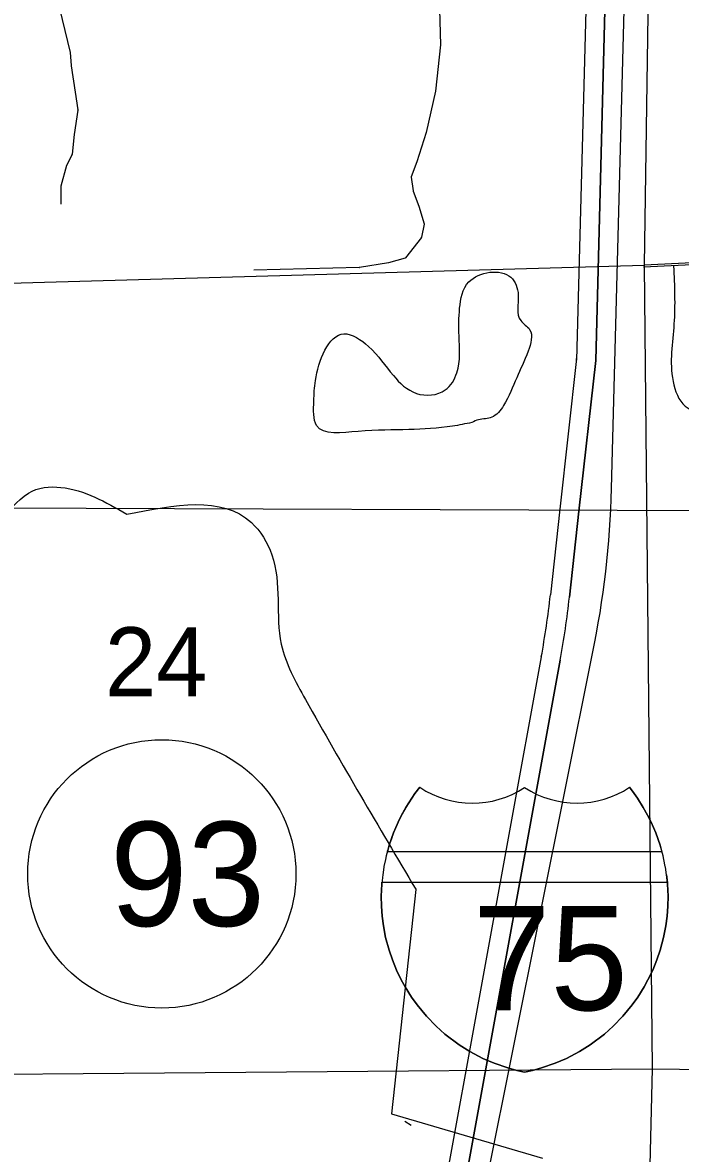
# Model space of a CAD drawing. Extents: x 408847 to 817539, y 923858 to 1151780.
# Drawn here: x 506451 to 510743, y 1056242 to 1063617 of the extents above; entities that cross this region are included whole.
import ezdxf

# ---------------------------------------------------------------- set-up
doc = ezdxf.new("R2010")
doc.units = 0
for name, color, linetype in [('Interstate Divided Highway Outline and Fill', 7, 'Continuous'), ('Lakes and Ponds', 7, 'Continuous'), ('Level 12', 7, 'Continuous'), ('Level 4', 7, 'Continuous'), ('Level 43', 7, 'Continuous'), ('Local Roads Paved', 7, 'Continuous'), ('Narrow River Creek and Branch and Slough', 7, 'Continuous'), ('Planning Number Interstates', 7, 'Continuous'), ('Quad Borders', 7, 'Continuous'), ('Roadshields Interstates', 7, 'Continuous'), ('Section Lines', 7, 'Continuous'), ('Township  and Range lines', 7, 'Continuous')]:
    doc.layers.add(name, color=color, linetype=linetype)

msp = doc.modelspace()

# ---------------------------------------------------------------- linework, layer by layer
at = {"layer": 'Interstate Divided Highway Outline and Fill'}
for p, q in [((510227.1, 1067604.1), (510065.2, 1061415.9)), ((510293.3, 1060577.9), (510377.8, 1063807)), ((510065.9, 1061426.5), (509956.8, 1060444.6)), ((510065.2, 1061415.9), (510065.9, 1061426.5)), ((509956.8, 1060444.6), (509894.5, 1059884)), ((509835.3, 1059480.1), (509112.7, 1055512)), ((509358.6, 1055467.2), (510169.3, 1059501.7))]:
    msp.add_line(p, q, dxfattribs=at)
for centre, radius, start, end in [((504170.4, 1060738.1), 6125, 348.3538, 358.50074), ((504055.4, 1060532.8), 5875, 349.67811, 353.65958)]:
    msp.add_arc(centre, radius, start, end, dxfattribs=at)
at = {"layer": 'Lakes and Ponds'}
msp.add_spline([(509381.6, 1061008.9), (509426.5, 1061026.9), (509512.6, 1061042.9), (509588.7, 1061119), (509674.7, 1061301.2), (509748.8, 1061473.4), (509758.8, 1061615.5), (509700.8, 1061673.6), (509684.8, 1061839.7), (509636.7, 1061955.8), (509362.4, 1061925.8), (509302.4, 1061753.6), (509298.4, 1061573.5), (509284.4, 1061333.2), (509208.3, 1061221.1), (509020.1, 1061199.1), (508869.9, 1061315.2), (508707.8, 1061505.4), (508547.6, 1061587.5), (508361.4, 1061283.2), (508351.4, 1061149), (508369.4, 1060988.9), (508639.7, 1060950.8), (508972, 1060962.8), (509256.3, 1060984.9), (509381.6, 1061008.9)], degree=3, dxfattribs=at)
at = {"layer": 'Level 12'}
msp.add_lwpolyline([(508944, 1056451.6), (508987.1, 1056425.4)], dxfattribs=at)
at = {"layer": 'Level 4'}
for p, q in [((510352.1, 1067600.8), (510190.1, 1061412.7)), ((510190.1, 1061412.7), (510352.1, 1067600.8)), ((510190.1, 1061412.7), (510081, 1060430.8)), ((510081, 1060430.8), (510190.1, 1061412.7)), ((510081, 1060430.8), (510018.7, 1059870.2)), ((510018.7, 1059870.2), (510081, 1060430.8)), ((509958.3, 1059457.7), (509235.6, 1055489.6)), ((509235.6, 1055489.6), (509958.3, 1059457.7))]:
    msp.add_line(p, q, dxfattribs=at)
msp.add_arc((504055.4, 1060532.8), 6000, 349.67811, 353.65958, dxfattribs=at)
msp.add_arc((504055.4, 1060532.8), 6000, 349.67811, 353.65958, dxfattribs=at)
at = {"layer": 'Local Roads Paved'}
for p, q in [((509164.4, 1063926.7), (509176.7, 1063471.9)), ((506670.2, 1063803.7), (506762.3, 1063422.8)), ((506762.4, 1063422.1), (506768.5, 1063336.5)), ((509176.7, 1063471.4), (509146, 1063170.6)), ((506768.5, 1063336.3), (506793.1, 1063164.2)), ((506793.1, 1063164.2), (506811.4, 1063048)), ((509145.9, 1063170.1), (509084.5, 1062900)), ((506811.5, 1063046.8), (506787, 1062887.6)), ((509084.5, 1062899.6), (509023.1, 1062709.3)), ((506786.9, 1062887.4), (506774.7, 1062759.1)), ((506774.3, 1062757.7), (506738, 1062684.9)), ((506737.7, 1062684.2), (506701.1, 1062549.8)), ((509023, 1062709.1), (508986.5, 1062611.7)), ((508986.3, 1062609.8), (508998.4, 1062519)), ((506700.9, 1062548.7), (506700.9, 1062432.4)), ((508998.6, 1062518.1), (509035.3, 1062420.3)), ((509035.4, 1062420.1), (509071.9, 1062304.3)), ((509072, 1062302.3), (509054, 1062218.1)), ((509053.2, 1062216.5), (508950.1, 1062083)), ((508647.8, 1062020.4), (507959.7, 1062002)), ((508838.4, 1062051.2), (508648.4, 1062020.5)), ((508948, 1062081.6), (508838.9, 1062051.3))]:
    msp.add_line(p, q, dxfattribs=at)
for centre, start, end in [((506758.4, 1063421.9), 4.08372, 13.59444), ((509172.7, 1063471.8), 354.17635, 1.54744), ((506772.5, 1063336.8), 184.08372, 188.12637), ((506797.1, 1063164.8), 188.12637, 188.96851), ((509142, 1063171), 347.2015, 354.17635), ((506807.5, 1063047.4), 351.25785, 8.96851), ((509080.6, 1062900.9), 342.1291, 347.2015), ((506790.9, 1062887), 171.25785, 174.56219), ((506770.8, 1062759.5), 333.44563, 354.56219), ((506741.5, 1062683.1), 153.44563, 164.75166), ((509019.3, 1062710.5), 339.45273, 342.1291), ((508990.3, 1062610.3), 159.45273, 187.59115), ((506704.9, 1062548.7), 164.75166, 180), ((509002.4, 1062519.5), 187.59115, 200.54727), ((509031.6, 1062418.8), 17.5179, 20.54727), ((509068.1, 1062303.1), 347.91071, 17.5179), ((509050.1, 1062219), 322.31868, 347.91071), ((508647.7, 1062024.4), 271.53506, 279.16654), ((508837.8, 1062055.1), 279.16654, 285.531), ((508946.9, 1062085.4), 285.531, 322.31868)]:
    msp.add_arc(centre, 4, start, end, dxfattribs=at)
at = {"layer": 'Narrow River Creek and Branch and Slough'}
for p, q in [((510501.4, 1062023.4), (515127.1, 1062252.5)), ((509015.9, 1057964.1), (509015.8, 1057963.8))]:
    msp.add_line(p, q, dxfattribs=at)
msp.add_lwpolyline([(509015.8, 1057963.8), (508857.6, 1056500.3), (509843.6, 1056211.5)], dxfattribs=at)
for points in [[(510698.6, 1062027.7), (510700.7, 1061651.8), (510694.7, 1061277.4), (510774.8, 1061115.3), (511015.1, 1061033.2), (511141.2, 1060933.1), (511315.4, 1060793), (511537.6, 1060732.9), (511725.8, 1060648.8), (511811.9, 1060530.7), (511855.1, 1060440.1)], [(505737.4, 1060462.9), (505804.3, 1060573.1), (506286.4, 1060398.1), (506488.7, 1060548.2), (506700.9, 1060586), (507130.6, 1060410.8)], [(507130.6, 1060410.8), (507943.6, 1060356.7), (508077.5, 1060146.2), (508138.8, 1059563.1), (508296.5, 1059202.3), (509015.9, 1057964.1)], [(514187.9, 1059608.1), (513409.4, 1059719.2), (512992.7, 1059453.3), (512678.4, 1059439.6), (512340.1, 1059385.9), (512119.8, 1059262), (512133, 1058677), (512336.6, 1058149.8), (512019.1, 1057168.5), (511641.8, 1056345.6), (511348.7, 1055670.8), (510926.4, 1055701.3), (510333.4, 1055305.3), (510170.5, 1055260.7)]]:
    msp.add_spline(points, degree=3, dxfattribs=at)
at = {"layer": 'Planning Number Interstates'}
msp.add_circle((507359.2, 1058064.5), 875, dxfattribs=at)
at = {"layer": 'Quad Borders'}
msp.add_line((534390.4, 1060350.9), (505376.5, 1060452.4), dxfattribs=at)
at = {"layer": 'Roadshields Interstates'}
for p, q in [((508830.9, 1058208.9), (508832.3, 1058214.3)), ((510622.1, 1058208.9), (508830.9, 1058208.9)), ((510652.1, 1058058.9), (510657.8, 1058008.9)), ((510657.8, 1058008.9), (508795.2, 1058008.9))]:
    msp.add_line(p, q, dxfattribs=at)
for points in [[(509042.3, 1058629.3), (509011, 1058588.1), (508990.6, 1058558.9), (508952.2, 1058498.5), (508924, 1058448), (508900.6, 1058401), (508871.2, 1058332.8), (508843, 1058252.7), (508823.4, 1058181.8), (508818.5, 1058158.9)], [(508832.3, 1058214.3), (508830.9, 1058208.9), (508843, 1058252.7), (508871.2, 1058332.8), (508900.6, 1058401), (508924, 1058448), (508952.2, 1058498.5), (508990.6, 1058558.9), (509011, 1058588.1), (509042.3, 1058629.3)], [(510634.5, 1058158.9), (510629.6, 1058181.8), (510610, 1058252.7), (510581.8, 1058332.8), (510552.4, 1058401), (510529, 1058448), (510500.7, 1058498.5), (510462.4, 1058558.9), (510442, 1058588.1), (510410.7, 1058629.3)], [(510410.7, 1058629.3), (510442, 1058588.1), (510462.4, 1058558.9), (510500.7, 1058498.5), (510529, 1058448), (510552.4, 1058401), (510581.8, 1058332.8), (510610, 1058252.7), (510622.1, 1058208.9)], [(508808.2, 1058108.9), (508800.9, 1058058.9)], [(508818.5, 1058158.9), (508808.9, 1058113.4), (508808.2, 1058108.9)], [(510644.7, 1058108.9), (510644.1, 1058113.4), (510634.5, 1058158.9)], [(510652.1, 1058058.9), (510644.7, 1058108.9)], [(508800.9, 1058058.9), (508798.3, 1058041.2), (508794, 1057997.2), (508790.7, 1057919.9), (508791.9, 1057854.6), (508796.9, 1057788.2), (508805.1, 1057726.1), (508819.8, 1057650.1), (508842.1, 1057567.2), (508863.5, 1057504.2), (508890.7, 1057437.6), (508921.9, 1057372.9), (508946.6, 1057328), (508988.8, 1057260.6), (509024.8, 1057210.2), (509085.9, 1057136), (509148.7, 1057071.1), (509206.2, 1057019.7), (509299.7, 1056949.4), (509368.8, 1056906), (509453.5, 1056861.6), (509527.3, 1056829.8), (509616.5, 1056799.1), (509676, 1056782.9), (509726.5, 1056771.9)], [(509726.5, 1056771.9), (509777, 1056782.9), (509836.5, 1056799.1), (509925.7, 1056829.8), (509999.5, 1056861.6), (510084.1, 1056906), (510153.3, 1056949.4), (510246.7, 1057019.7), (510304.2, 1057071.1), (510367.1, 1057136), (510428.2, 1057210.2), (510464.2, 1057260.6), (510506.4, 1057328), (510531.1, 1057372.9), (510562.3, 1057437.6), (510589.5, 1057504.2), (510610.9, 1057567.2), (510633.2, 1057650.1), (510647.9, 1057726.1), (510656.1, 1057788.2), (510661.1, 1057854.6), (510662.3, 1057919.9), (510658.9, 1057997.2), (510654.7, 1058041.2), (510652.1, 1058058.9)], [(509726.5, 1056771.9), (509777, 1056782.9), (509836.5, 1056799.1), (509925.7, 1056829.8), (509999.5, 1056861.6), (510084.1, 1056906), (510153.3, 1056949.4), (510246.7, 1057019.7), (510304.2, 1057071.1), (510367.1, 1057136), (510428.2, 1057210.2), (510464.2, 1057260.6), (510506.4, 1057328), (510531.1, 1057372.9), (510562.3, 1057437.6), (510589.5, 1057504.2), (510610.9, 1057567.2), (510633.2, 1057650.1), (510647.9, 1057726.1), (510656.1, 1057788.2), (510661.1, 1057854.6), (510662.3, 1057919.9), (510658.9, 1057997.2), (510654.7, 1058041.2), (510652.1, 1058058.9)], [(508795.2, 1058008.9), (508795.6, 1058010.2), (508794, 1057997.2), (508790.7, 1057919.9), (508791.9, 1057854.6), (508796.9, 1057788.2), (508805.1, 1057726.1), (508819.8, 1057650.1), (508842.1, 1057567.2), (508863.5, 1057504.2), (508890.7, 1057437.6), (508921.9, 1057372.9), (508946.6, 1057328), (508988.8, 1057260.6), (509024.8, 1057210.2), (509085.9, 1057136), (509148.7, 1057071.1), (509206.2, 1057019.7), (509299.7, 1056949.4), (509368.8, 1056906), (509453.5, 1056861.6), (509527.3, 1056829.8), (509616.5, 1056799.1), (509676, 1056782.9), (509726.5, 1056771.9)], [(509726.5, 1056771.9), (509676, 1056782.9), (509616.5, 1056799.1), (509527.3, 1056829.8), (509453.5, 1056861.6), (509368.8, 1056906), (509299.7, 1056949.4), (509206.2, 1057019.7), (509148.7, 1057071.1), (509085.9, 1057136), (509024.8, 1057210.2), (508988.8, 1057260.6), (508946.6, 1057328), (508921.9, 1057372.9), (508890.7, 1057437.6), (508863.5, 1057504.2), (508842.1, 1057567.2), (508819.8, 1057650.1), (508805.1, 1057726.1), (508796.9, 1057788.2), (508791.9, 1057854.6), (508790.7, 1057919.9), (508794, 1057997.2), (508795.2, 1058008.9)], [(510657.8, 1058008.9), (510658.9, 1057997.2), (510662.3, 1057919.9), (510661.1, 1057854.6), (510656.1, 1057788.2), (510647.9, 1057726.1), (510633.2, 1057650.1), (510610.9, 1057567.2), (510589.5, 1057504.2), (510562.3, 1057437.6), (510531.1, 1057372.9), (510506.4, 1057328), (510464.2, 1057260.6), (510428.2, 1057210.2), (510367.1, 1057136), (510304.2, 1057071.1), (510246.7, 1057019.7), (510153.3, 1056949.4), (510084.1, 1056906), (509999.5, 1056861.6), (509925.7, 1056829.8), (509836.5, 1056799.1), (509777, 1056782.9), (509726.5, 1056771.9)]]:
    msp.add_lwpolyline(points, dxfattribs=at)
for centre, radius, start, end in [((509935.8, 1057916.4), 1143, 141.41605, 165.17517), ((509385.4, 1059145.1), 619.4, 236.36906, 303.40952), ((509385.4, 1059145.1), 619.4, 236.36906, 303.40952), ((509385.4, 1059145.1), 619.4, 236.36906, 303.40952), ((510067.6, 1059149.8), 623.4, 236.82864, 303.39279), ((510067.6, 1059149.8), 623.4, 236.82864, 303.39279), ((510067.6, 1059149.8), 623.4, 236.82864, 303.39279)]:
    msp.add_arc(centre, radius, start, end, dxfattribs=at)
at = {"layer": 'Section Lines'}
for p in [(515173.1, 1062281), (505292.7, 1061888.9)]:
    msp.add_line(p, (510505.3, 1062034.1), dxfattribs=at)
for points in [[(505254.8, 1056749), (510558.3, 1056792.5)], [(510558.3, 1056792.3), (515213.3, 1056736.9)]]:
    msp.add_lwpolyline(points, dxfattribs=at)
at = {"layer": 'Township  and Range lines'}
for p, q in [((510505.3, 1062034.1), (510557.8, 1056792.3)), ((510558.3, 1056792.3), (510434.9, 1051472.9))]:
    msp.add_line(p, q, dxfattribs=at)
msp.add_lwpolyline([(510582.8, 1067235.9), (510505.3, 1062034.1)], dxfattribs=at)

# ---------------------------------------------------------------- texts
at = {"layer": 'Level 43'}
msp.add_text('24', height=450, rotation=359.99995, dxfattribs=at).set_placement((506988, 1059223.3))
at = {"layer": 'Planning Number Interstates'}
msp.add_text('93', height=680, dxfattribs=at).set_placement((507021.5, 1057724.5))
at = {"layer": 'Roadshields Interstates'}
msp.add_text('75', height=680, dxfattribs=at).set_placement((509388.7, 1057175.4))

doc.saveas('drawing.dxf')
